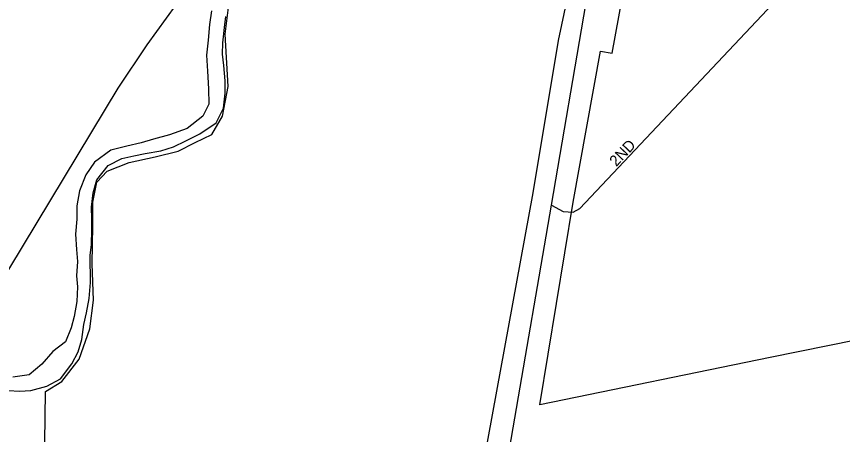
# Model space of a CAD drawing. Extents: x 1578669 to 1989827, y 208020 to 553079.
# Drawn here: x 1824919 to 1828673, y 403772 to 405673 of the extents above; entities that cross this region are included whole.
import ezdxf

# ---------------------------------------------------------------- set-up
doc = ezdxf.new("R2010")
doc.units = 0
for name, color, linetype in [('GM_X_City_Street', 7, 'Continuous'), ('GM_X_City_Street_Text', 7, 'Continuous'), ('GM_X_Corporation', 7, 'Continuous'), ('GM_X_Minor_River', 7, 'Continuous'), ('GM_X_State_Route', 7, 'Continuous'), ('GM_X_US_Route', 7, 'Continuous')]:
    doc.layers.add(name, color=color, linetype=linetype)

msp = doc.modelspace()

# ---------------------------------------------------------------- linework, layer by layer
at = {"layer": 'GM_X_City_Street'}
msp.add_lwpolyline([(1827350, 404814.4), (1827402.8, 404786.2), (1827448.9, 404783.6), (1827479.2, 404799.3), (1830462.1, 407965.9), (1830480.4, 407989.8), (1830507, 408031.5), (1830525.7, 408089.4), (1830539.8, 408601.5), (1830551.5, 409031.1), (1830554.3, 409131.3), (1830523.5, 409498.6), (1830513.9, 409612.9), (1830497.8, 409835.1), (1830495, 409873.7), (1830491, 409908.2)], dxfattribs=at)
at = {"layer": 'GM_X_Corporation'}
for points in [[(1827550, 406363.2), (1827380.4, 405562.9), (1827265.1, 404871.2), (1827044.7, 403663.5)], [(1828867.5, 404227.8), (1828344.7, 404121.4), (1827297, 403906.5), (1827448.2, 404828.5), (1827573, 405514.7), (1827626.1, 405505.1), (1827703.1, 405928.8)], [(1825039.8, 403157), (1825051.1, 403967), (1825124.7, 404012.4), (1825203.9, 404114.3), (1825252.1, 404253.1), (1825269.1, 404383.4), (1825263.4, 404547.6), (1825266.2, 404720.4), (1825266.2, 404828), (1825283.2, 404918.6), (1825331.3, 404969.6), (1825430.4, 405009.2), (1825549.3, 405034.7), (1825654.1, 405060.2), (1825730.5, 405099.9), (1825806.9, 405136.7), (1825855.1, 405218.8), (1825880.5, 405354.7), (1825866.4, 405592.6), (1825886.2, 405751.2)]]:
    msp.add_lwpolyline(points, dxfattribs=at)
at = {"layer": 'GM_X_Minor_River'}
for points in [[(1824882.1, 403972.2), (1824932.2, 403968.4), (1824984.3, 403972.7), (1825056.3, 403991.1), (1825118.2, 404025.5), (1825170, 404093.9), (1825199.8, 404148.2), (1825215.5, 404204.4), (1825225.2, 404272.6), (1825237, 404324.8), (1825248.7, 404391), (1825254.4, 404463.2), (1825253.9, 404585.4), (1825259.6, 404635.6), (1825261.3, 404701.7), (1825261.1, 404751.8), (1825258.9, 404806), (1825266.6, 404870.1), (1825284.3, 404930.4), (1825336.1, 404994.8), (1825398.1, 405027.2), (1825452.1, 405039.5), (1825504.1, 405049.8), (1825574.1, 405062.1), (1825632.1, 405080.5), (1825688.1, 405106.8), (1825752, 405139.2), (1825825.9, 405189.7), (1825859.6, 405256), (1825867.3, 405324.2), (1825867.1, 405380.4), (1825860.8, 405450.5), (1825854.5, 405500.6), (1825856.3, 405552.7), (1825864, 405622.9), (1825869.8, 405673)], [(1825805.6, 405698.8), (1825795.8, 405636.6), (1825790.2, 405564.4), (1825782.5, 405496.2), (1825786.8, 405424), (1825791.2, 405343.9), (1825793.5, 405273.7), (1825765.7, 405219.5), (1825693.8, 405163), (1825613.9, 405134.5), (1825541.9, 405114.1), (1825485.9, 405097.8), (1825419.8, 405083.4), (1825347.8, 405065), (1825274, 405010.5), (1825234.2, 404952.1), (1825204.5, 404879.8), (1825192.7, 404811.6), (1825193, 404751.5), (1825187.3, 404683.3), (1825191.6, 404613.2), (1825195.9, 404559.1), (1825192.2, 404492.9), (1825196.4, 404442.8), (1825192.7, 404376.7), (1825181, 404308.4), (1825167.2, 404256.3), (1825141.5, 404194), (1825083.6, 404149.6), (1825033.8, 404091.2), (1824975.9, 404042.8), (1824901.9, 404032.4)]]:
    msp.add_lwpolyline(points, dxfattribs=at)
at = {"layer": 'GM_X_State_Route'}
msp.add_lwpolyline([(1824106, 403391.6), (1824122.6, 403433.9), (1824176.4, 403593.6), (1824237.8, 403675.5), (1824267.8, 403711), (1824413.2, 403858), (1824623.2, 404118.9), (1824763.3, 404323.6), (1825380.2, 405346.9), (1825512.7, 405544.4), (1825645.1, 405726.2), (1825780.9, 405904.6), (1825859.3, 406016.8), (1826060, 406291.4), (1826066, 406300.7)], dxfattribs=at)
at = {"layer": 'GM_X_US_Route'}
for points in [[(1827176.2, 403802.3), (1827350, 404814.4), (1827506.8, 405727.3), (1827549.1, 406020.9), (1827570.6, 406154), (1827590.4, 406276.4), (1827592.1, 406282.8)], [(1825021.3, 391110.7), (1825112.3, 391603.9), (1825343.2, 392830.7), (1825771.7, 395356.1), (1826523.4, 400000.8), (1827176.2, 403802.3)]]:
    msp.add_lwpolyline(points, dxfattribs=at)

# ---------------------------------------------------------------- texts
at = {"layer": 'GM_X_City_Street_Text'}
msp.add_text('2ND', height=50, rotation=46.4737, dxfattribs=at).set_placement((1827644.5, 404987.3))

doc.saveas('drawing.dxf')
